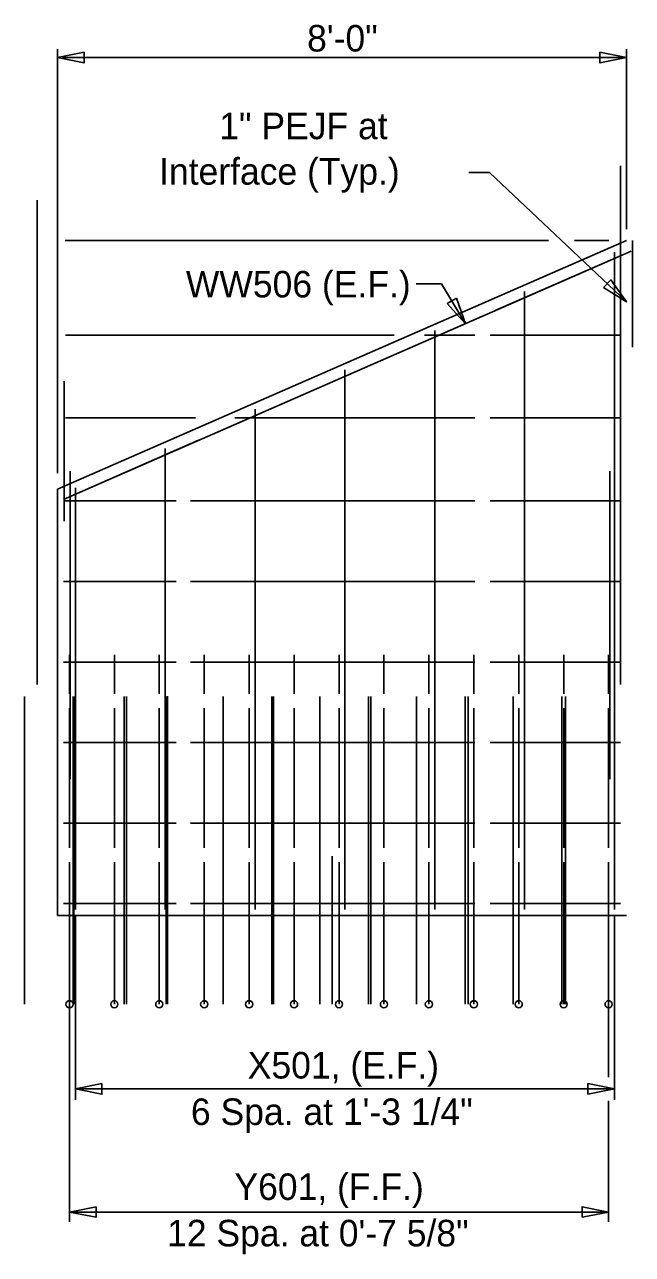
# Model space of a CAD drawing. Extents: x -1609 to 1184, y -412 to 394.
# Drawn here: x 349.51 to 358.06, y 285.15 to 302.45 of the extents above; entities that cross this region are included whole.
import ezdxf

# ---------------------------------------------------------------- set-up
doc = ezdxf.new("R2010")
doc.units = 0
for name, color, linetype in [('DR_P_Culvert', 7, 'Continuous'), ('DR_P_Headwall', 7, 'Continuous'), ('ST_Details', 7, 'Continuous'), ('ST_Text', 7, 'Continuous')]:
    doc.layers.add(name, color=color, linetype=linetype)

msp = doc.modelspace()

# ---------------------------------------------------------------- linework, layer by layer
at = {"layer": 'DR_P_Culvert'}
msp.add_line((353.835, 290.75), (353.835, 288.666), dxfattribs=at)
at = {"layer": 'DR_P_Headwall'}
for p, q in [((349.974, 295.916), (357.974, 299.416)), ((358.058, 299.416), (358.058, 297.913)), ((349.974, 295.916), (349.974, 289.916))]:
    msp.add_line(p, q, dxfattribs=at)
at = {"layer": 'ST_Details'}
for p, q in [((357.892, 300.466), (357.892, 293.167)), ((349.688, 299.98), (349.688, 293.167)), ((350.057, 295.771), (358.041, 299.264)), ((355.135, 298.083), (355.842, 298.083)), ((357.891, 298.083), (356.058, 298.083)), ((350.067, 297.436), (350.067, 295.466)), ((352.468, 296.917), (355.842, 296.917)), ((357.891, 296.917), (356.058, 296.917)), ((350.15, 296.167), (350.15, 291.833)), ((357.741, 296.167), (357.741, 291.833)), ((350.057, 295.75), (351.642, 295.75)), ((357.891, 295.75), (356.058, 295.75)), ((350.057, 294.616), (351.642, 294.616)), ((357.891, 294.616), (356.058, 294.616)), ((350.141, 293.033), (350.141, 293.583)), ((350.772, 293.033), (350.772, 293.583)), ((351.404, 293.033), (351.404, 293.583)), ((352.036, 293.033), (352.036, 293.583)), ((352.668, 293.033), (352.668, 293.583)), ((353.3, 293.033), (353.3, 293.584)), ((353.932, 293.034), (353.932, 293.584)), ((354.564, 293.034), (354.564, 293.584)), ((355.196, 293.034), (355.196, 293.584)), ((355.828, 293.034), (355.828, 293.584)), ((356.46, 293.033), (356.46, 293.584)), ((357.092, 293.034), (357.092, 293.584)), ((357.724, 293.034), (357.724, 293.584)), ((350.057, 293.483), (351.642, 293.483)), ((357.891, 293.483), (356.058, 293.483)), ((349.51, 293), (349.51, 288.666)), ((350.194, 293), (350.194, 288.666)), ((350.202, 293), (350.202, 288.666)), ((350.909, 293), (350.909, 288.666)), ((350.944, 293), (350.944, 288.666)), ((351.502, 293), (351.502, 288.667)), ((351.518, 293.001), (351.518, 288.667)), ((352.303, 293), (352.303, 288.666)), ((352.987, 293), (352.987, 288.666)), ((353.012, 293), (353.012, 288.667)), ((353.663, 293), (353.663, 288.666)), ((354.347, 293), (354.347, 288.666)), ((354.38, 293), (354.38, 288.667)), ((355.022, 293), (355.022, 288.666)), ((355.706, 293), (355.706, 288.666)), ((355.747, 293), (355.747, 288.667)), ((356.382, 293), (356.382, 288.666)), ((357.065, 293), (357.065, 288.666)), ((357.117, 293), (357.117, 288.666)), ((350.141, 290.867), (350.141, 292.833)), ((350.772, 290.867), (350.772, 292.833)), ((351.404, 290.867), (351.404, 292.833)), ((352.036, 290.867), (352.036, 292.833)), ((352.668, 290.867), (352.668, 292.833)), ((353.3, 290.867), (353.3, 292.833)), ((353.932, 290.867), (353.932, 292.833)), ((354.564, 290.867), (354.564, 292.833)), ((355.196, 290.867), (355.196, 292.833)), ((355.828, 290.867), (355.828, 292.833)), ((356.46, 290.867), (356.46, 292.833)), ((357.092, 290.867), (357.092, 292.833)), ((357.724, 290.867), (357.724, 292.833)), ((350.057, 292.35), (351.642, 292.35)), ((357.891, 292.35), (356.058, 292.35)), ((350.057, 291.216), (351.642, 291.216)), ((357.891, 291.216), (356.058, 291.216)), ((350.057, 290.083), (351.642, 290.083)), ((351.842, 290.083), (355.842, 290.083)), ((357.891, 290.083), (356.058, 290.083)), ((357.974, 289.916), (349.974, 289.916))]:
    msp.add_line(p, q, dxfattribs=at)
for points in [[(358.041, 299.264), (356.14, 298.432)], [(355.95, 298.349), (352.148, 296.686)], [(351.958, 296.603), (350.057, 295.771)], [(351.842, 295.75), (355.842, 295.75)], [(351.842, 294.616), (355.842, 294.616)], [(351.842, 293.483), (355.842, 293.483)], [(351.842, 292.35), (355.842, 292.35)], [(351.842, 291.216), (355.842, 291.216)], [(350.141, 288.667), (350.141, 290.667)], [(350.772, 288.667), (350.772, 290.667)], [(351.404, 288.667), (351.404, 290.667)], [(352.036, 288.667), (352.036, 290.667)], [(352.668, 288.667), (352.668, 290.667)], [(353.3, 288.667), (353.3, 290.667)], [(353.932, 288.667), (353.932, 290.667)], [(354.564, 288.667), (354.564, 290.667)], [(355.196, 288.667), (355.196, 290.667)], [(355.828, 288.667), (355.828, 290.667)], [(356.46, 288.667), (356.46, 290.667)], [(357.092, 288.667), (357.092, 290.667)], [(357.724, 288.667), (357.724, 290.667)]]:
    msp.add_lwpolyline(points, dxfattribs=at)
for centre in [(350.141, 288.667), (350.772, 288.667), (351.404, 288.667), (352.036, 288.667), (352.668, 288.667), (353.3, 288.667), (353.932, 288.667), (354.564, 288.667), (355.196, 288.667), (355.828, 288.667), (356.46, 288.667), (357.092, 288.667), (357.724, 288.667)]:
    msp.add_circle(centre, 0.0502, dxfattribs=at)
at = {"layer": 'ST_Text'}
for p, q in [((349.974, 296.14), (349.974, 302.108)), ((350.049, 301.989), (357.974, 301.989)), ((357.974, 299.575), (357.974, 302.108)), ((355.756, 300.372), (356.051, 300.372)), ((357.974, 298.55), (356.051, 300.372)), ((356.878, 299.416), (350.081, 299.416)), ((357.725, 299.416), (357.242, 299.416)), ((357.807, 299.252), (357.807, 290)), ((355.373, 298.806), (355.015, 298.806)), ((355.71, 298.244), (355.373, 298.806)), ((356.543, 298.699), (356.543, 290)), ((354.71, 298.083), (350.086, 298.083)), ((355.28, 298.147), (355.28, 290)), ((354.016, 297.594), (354.016, 290)), ((352.752, 297.041), (352.752, 290)), ((351.913, 296.917), (350.086, 296.917)), ((351.488, 296.488), (351.488, 290)), ((350.224, 295.935), (350.224, 290)), ((350.224, 289.916), (350.224, 287.32)), ((357.807, 289.916), (357.807, 287.32)), ((350.141, 288.667), (350.141, 285.607)), ((357.724, 288.667), (357.724, 287.642)), ((357.807, 287.476), (350.224, 287.476)), ((357.724, 287.308), (357.724, 285.607)), ((357.724, 285.743), (350.141, 285.743))]:
    msp.add_line(p, q, dxfattribs=at)
for points in [[(350.347, 302.064), (349.974, 301.989), (350.347, 301.914)], [(357.601, 302.064), (357.974, 301.989), (357.601, 301.914)], [(357.652, 298.753), (357.974, 298.55), (357.755, 298.861)], [(355.583, 298.603), (355.71, 298.244), (355.455, 298.526)], [(350.597, 287.55), (350.224, 287.476), (350.597, 287.401)], [(357.434, 287.401), (357.807, 287.476), (357.434, 287.55)], [(350.514, 285.818), (350.141, 285.743), (350.514, 285.669)], [(357.351, 285.669), (357.724, 285.743), (357.351, 285.818)]]:
    msp.add_lwpolyline(points, close=True, dxfattribs=at)
for points in [[(357.807, 299.252), (357.807, 297.049)], [(356.543, 298.699), (356.543, 296.628)], [(355.28, 298.146), (355.28, 296.207)], [(354.016, 297.593), (354.016, 295.785)], [(352.752, 297.04), (352.752, 295.364)], [(357.807, 296.829), (357.807, 292.423)], [(351.488, 296.488), (351.488, 294.943)], [(356.543, 296.421), (356.543, 292.278)], [(350.224, 294.522), (350.224, 295.935)], [(355.28, 296.013), (355.28, 292.134)], [(354.016, 295.605), (354.016, 291.989)], [(352.752, 295.197), (352.752, 291.844)], [(351.488, 294.788), (351.488, 291.699)], [(350.224, 291.554), (350.224, 294.38)], [(357.807, 292.203), (357.807, 290)], [(356.543, 292.071), (356.543, 290)], [(354.016, 291.808), (354.016, 290)], [(355.28, 291.94), (355.28, 290)], [(352.752, 291.676), (352.752, 290)], [(351.488, 291.545), (351.488, 290)], [(350.224, 290), (350.224, 291.413)]]:
    msp.add_lwpolyline(points, dxfattribs=at)

# ---------------------------------------------------------------- texts
for s, height, p in [('8\'-0"', 0.3733, (353.483, 302.074)), ('1" PEJF at', 0.3733, (352.247, 300.84)), ('Interface (Typ.)', 0.37335, (351.401, 300.2)), ('WW506 (E.F.)', 0.37335, (351.778, 298.613)), ('X501, (E.F.)', 0.37335, (352.648, 287.622)), ('6 Spa. at 1\'-3 1/4"', 0.37335, (351.849, 286.968)), ('Y601, (F.F.)', 0.37335, (352.461, 285.913)), ('12 Spa. at 0\'-7 5/8"', 0.37335, (351.514, 285.26))]:
    msp.add_text(s, height=height, dxfattribs=at).set_placement(p)

doc.saveas('drawing.dxf')
